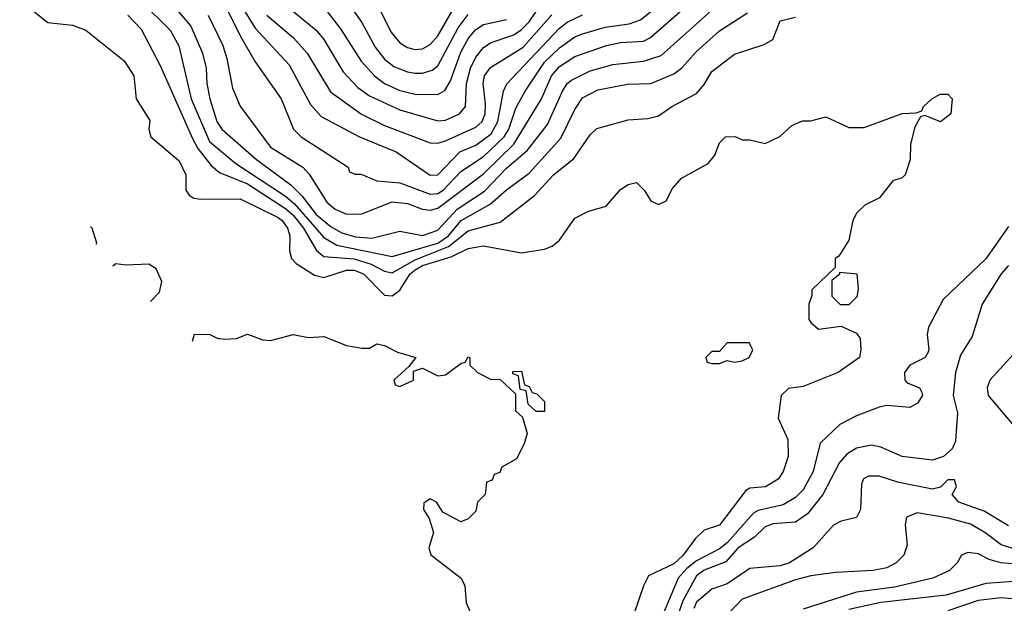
# Model space of a CAD drawing. Header units: inches. Extents: x 1793389 to 1900389, y 320802 to 470796.
# Tile 356 of 656: x 1830271 to 1832859, y 425464 to 426998. Entities that reach past the tile are written whole.
import ezdxf

# ---------------------------------------------------------------- set-up
doc = ezdxf.new("R2010")
doc.units = ezdxf.units.IN
doc.header["$MEASUREMENT"] = 0
doc.layers.add('B8432', color=7, linetype='Continuous')

msp = doc.modelspace()

# ---------------------------------------------------------------- linework, layer by layer
at = {"layer": 'B8432', "color": 2}
for points, elevation in [([(1830808, 427108), (1830890, 426975.3), (1830978.8, 426878.8), (1831034.9, 426774.9), (1831063.2, 426743.2), (1831164, 426690), (1831260.7, 426650), (1831350, 426588.7), (1831370, 426590.4), (1831427.8, 426650), (1831470, 426668), (1831510, 426697.7), (1831528, 426730), (1831542.6, 426810), (1831550.9, 426829.1), (1831690, 426975.2), (1831710, 426991.4), (1831750, 427010.2)], 282), ([(1831112.4, 427072.4), (1831170, 426990.6), (1831205.5, 426925.5), (1831230, 426894.4), (1831254.5, 426874.5), (1831290, 426860.3), (1831310, 426857.4), (1831330, 426857.4), (1831354.9, 426865.1), (1831370, 426876.4), (1831423.6, 426976.4), (1831450, 427011.6)], 298), ([(1831190, 427080.7), (1831246.1, 426966.1), (1831270, 426937.1), (1831290, 426924.9), (1831310, 426919.5), (1831330, 426921.3), (1831350, 426932.4), (1831370, 426954.9), (1831412, 427028)], 302), ([(1830271, 427050), (1830344.7, 426990), (1830410, 426983), (1830444.7, 426970), (1830545.5, 426890), (1830570.6, 426850), (1830577.3, 426790), (1830613.2, 426733.2), (1830610.8, 426710), (1830616, 426690), (1830690, 426626.8), (1830707.7, 426590), (1830707.3, 426550), (1830716.3, 426536.3), (1830728.5, 426528.5), (1830746.4, 426526.4), (1830850, 426527), (1830950, 426477.6), (1830961.1, 426470), (1830975.2, 426450), (1830981.1, 426430), (1830980.4, 426390), (1830984.9, 426370), (1830997.3, 426357.3), (1831046.1, 426326.1), (1831070, 426320.2), (1831130, 426339.7), (1831150, 426339.3), (1831174.6, 426330), (1831230, 426273.7), (1831250, 426271.8), (1831270, 426286.7), (1831297.4, 426330), (1831310, 426340.6), (1831330, 426351.9), (1831405.2, 426374.8), (1831450, 426396), (1831490, 426403.1), (1831590, 426384.9), (1831650, 426394.8), (1831670, 426402.8), (1831690, 426418), (1831730, 426476), (1831765.6, 426494.4), (1831812.7, 426507.3), (1831850, 426551.3), (1831870, 426564.7), (1831892, 426570), (1831912, 426550), (1831930, 426522), (1831950, 426512), (1831970, 426522), (1831986.3, 426553.7), (1832010, 426581), (1832080.2, 426619.8), (1832098, 426642), (1832110, 426674), (1832126, 426690), (1832151.1, 426691.1), (1832170, 426682), (1832190, 426682), (1832230, 426672), (1832268.9, 426691.1), (1832300.4, 426719.6), (1832328.4, 426731.6), (1832350, 426732), (1832390, 426742), (1832450, 426714), (1832490, 426714), (1832590, 426751.3), (1832627.3, 426752.7), (1832642, 426758), (1832646, 426770), (1832668, 426790), (1832690, 426802), (1832710, 426802), (1832722, 426790), (1832718, 426750), (1832690.9, 426729.1), (1832650, 426746), (1832638, 426742), (1832623.6, 426716.4), (1832612, 426670), (1832611.3, 426630), (1832598, 426590), (1832590, 426582), (1832566, 426574), (1832530.5, 426529.5), (1832492, 426510), (1832471.3, 426490), (1832461, 426470), (1832450, 426418), (1832423.6, 426376.4), (1832414, 426370), (1832414, 426346), (1832352.7, 426287.3), (1832352.7, 426272.7), (1832344.7, 426250), (1832344.7, 426210), (1832350, 426202), (1832370, 426184.7), (1832430, 426192), (1832470, 426174), (1832479.6, 426159.6), (1832482, 426130), (1832478, 426110), (1832422, 426070), (1832330, 426034), (1832291.3, 426028.7), (1832272, 426010), (1832264.7, 425950), (1832290, 425894), (1832290.5, 425850), (1832277.3, 425810), (1832264, 425790), (1832231.3, 425770), (1832190, 425766), (1832179.8, 425760.2), (1832110, 425669.4), (1832070, 425656), (1832046.6, 425633.4), (1832014.6, 425590), (1831990, 425567.4), (1831923.8, 425536.2), (1831910.3, 425510), (1831885.1, 425434.9)], 258), ([(1830590, 427045.7), (1830666.4, 426970), (1830688.9, 426928.9), (1830721.8, 426790), (1830770, 426677.4), (1830839.4, 426619.4), (1830970, 426533.8), (1830993.6, 426513.6), (1831070, 426424.9), (1831104.7, 426404.7), (1831250, 426375.5), (1831370, 426410.1), (1831397.8, 426430), (1831431.1, 426470), (1831507.5, 426512.5), (1831550, 426550.3), (1831610, 426594), (1831693.4, 426686.6), (1831730, 426762), (1831750, 426792.2), (1831790, 426813.4), (1831868, 426828), (1831930, 426830.4), (1831990, 426855.8), (1832010, 426870.4), (1832050, 426914), (1832110, 426968.4), (1832184, 427016)], 266), ([(1830813.8, 427030), (1830850, 426954.9), (1830890, 426887.3), (1830958.4, 426790), (1830990.3, 426710.3), (1831010.7, 426690), (1831134, 426610), (1831138, 426598), (1831151.6, 426591.6), (1831168.4, 426591.6), (1831210, 426574), (1831270, 426569), (1831350, 426538.8), (1831370, 426541.1), (1831384, 426550), (1831430, 426599), (1831490, 426638.2), (1831544.1, 426690), (1831556.2, 426710), (1831574.8, 426765.2), (1831599.1, 426810), (1831650, 426886), (1831690, 426924), (1831730, 426952.7), (1831750, 426960.9), (1831810, 426978.5), (1831872.8, 426987.2), (1831902.8, 426997.2), (1831970, 427052.4)], 278), ([(1830977.6, 427030), (1831050.4, 426970), (1831070, 426945.5), (1831121.1, 426861.1), (1831159.5, 426819.5), (1831190, 426797.4), (1831270, 426760.9), (1831370, 426732), (1831390, 426733.7), (1831426.6, 426750), (1831442.4, 426770), (1831445.6, 426830), (1831456.1, 426870), (1831470, 426899.3), (1831490, 426924.9), (1831510, 426937.4), (1831570, 426957.7), (1831589.1, 426970.9), (1831610, 426991.8), (1831650, 427052.6)], 290), ([(1830670, 427040.4), (1830720.6, 426980.6), (1830751.7, 426910), (1830761.1, 426870), (1830762.6, 426830), (1830770.4, 426789.6), (1830789, 426730), (1830802.4, 426710), (1830893.7, 426630), (1830983.8, 426563.8), (1831013.6, 426533.6), (1831050, 426486), (1831090, 426452.9), (1831117.6, 426437.6), (1831153.2, 426426.8), (1831196.4, 426423.6), (1831270, 426441.6), (1831330, 426430.4), (1831370, 426444.4), (1831420.4, 426499.6), (1831492.7, 426547.3), (1831550, 426607.7), (1831605.4, 426654.6), (1831657.8, 426722.2), (1831697.7, 426810), (1831709.8, 426830.2), (1831720.9, 426839.1), (1831770, 426863.6), (1831830, 426880.3), (1831910, 426888.9), (1831956.5, 426903.5), (1832097.6, 427030)], 270), ([(1830766.4, 427010), (1830804.9, 426930), (1830815.8, 426895.8), (1830830, 426818), (1830850, 426770.8), (1830930, 426662.4), (1831014.9, 426610), (1831032.1, 426592.1), (1831078, 426518), (1831099.7, 426499.7), (1831130, 426486.5), (1831170, 426487.4), (1831250, 426519), (1831290, 426514.9), (1831330, 426499.6), (1831350, 426497.3), (1831370, 426502.7), (1831490, 426592.7), (1831569.3, 426670.7), (1831642.6, 426790), (1831668.7, 426850), (1831690, 426874.3), (1831730, 426900.9), (1831813.2, 426930), (1831850, 426937.7), (1831910, 426941.7), (1831928.7, 426951.3), (1832018.7, 427030)], 274), ([(1831070, 427030.4), (1831113.9, 426973.9), (1831168.3, 426888.3), (1831203.1, 426850), (1831230, 426830.3), (1831270, 426811.6), (1831310, 426802.3), (1831370, 426801.3), (1831388.5, 426811.5), (1831403.1, 426836.9), (1831430, 426912.4), (1831450.6, 426949.4), (1831470, 426971.8), (1831490, 426984.9), (1831550, 426998.5)], 294), ([(1830554.9, 427010), (1830590, 426973), (1830639.2, 426879.2), (1830725.1, 426685.1), (1830739.4, 426659.4), (1830774.5, 426614.5), (1830795.9, 426595.9), (1830870, 426566.2), (1830970, 426501.4), (1830990, 426483.8), (1831016.6, 426450), (1831051, 426391), (1831070, 426375.6), (1831150, 426369.4), (1831194.9, 426354.9), (1831230, 426336.5), (1831250, 426332.7), (1831310, 426366.6), (1831398, 426402), (1831450, 426442.8), (1831534, 426466), (1831624.2, 426535.8), (1831673.6, 426590), (1831727.4, 426632.6), (1831770, 426694.8), (1831787.9, 426712.1), (1831870, 426734.9), (1831922, 426738), (1831950, 426744.9), (1831985.2, 426770), (1832050, 426803.8), (1832070, 426827.3), (1832090, 426861.6), (1832150, 426907.3), (1832227.3, 426932.7), (1832250, 426946), (1832270, 426994.8), (1832310, 427004.7)], 262), ([(1830920.3, 427010), (1830990.4, 426950), (1831026.7, 426910), (1831088.1, 426808.1), (1831169.2, 426749.2), (1831230, 426719.6), (1831350, 426673.7), (1831370, 426673.4), (1831390, 426679.6), (1831470, 426715.6), (1831486.6, 426730), (1831494, 426750), (1831495.5, 426775.5), (1831488.7, 426830), (1831492.6, 426850), (1831508.2, 426871.8), (1831594.3, 426925.7), (1831669.1, 427010.9)], 286), ([(1830472.2, 426406.5), (1830474, 426410), (1830461.2, 426450), (1830457.1, 426454.1)], 258), ([(1832870, 426454), (1832810, 426369.5), (1832698, 426262), (1832659.1, 426190), (1832655.5, 426170), (1832660.5, 426130), (1832657.6, 426122.4), (1832650.3, 426109.7), (1832610.6, 426090), (1832596.4, 426070), (1832597.1, 426050), (1832603.2, 426043.2), (1832636, 426030), (1832640.7, 426020.7), (1832644, 426010), (1832630.8, 425990), (1832610, 425978), (1832550, 425983.7), (1832530, 425979.5), (1832470, 425956.2), (1832426.4, 425933.6), (1832375.1, 425884.9), (1832356.5, 425810), (1832330, 425761.6), (1832310, 425742), (1832277.5, 425722.5), (1832212, 425708), (1832199.1, 425700.9), (1832130, 425622.8), (1832110, 425606.8), (1832050, 425575.8), (1832024.5, 425555.5), (1832001.3, 425530), (1831950.7, 425409.3)], 262), ([(1830524, 426356), (1830515.9, 426349.8)], 258), ([(1830614.5, 426257.2), (1830638, 426282), (1830644.5, 426310), (1830630, 426342.7), (1830610, 426355.1), (1830550, 426352.7), (1830524, 426356)], 258), ([(1832870, 426351.6), (1832850, 426329.5), (1832800.3, 426250), (1832774.6, 426165.4), (1832743.8, 426116.2), (1832730.3, 426070), (1832724.4, 426010), (1832735.9, 425964.1), (1832730.7, 425890), (1832722, 425870), (1832699.1, 425850), (1832670, 425839.7), (1832590, 425849.6), (1832534.1, 425874.2), (1832510, 425879.6), (1832470, 425871.6), (1832444.5, 425855.5), (1832425.7, 425834.3), (1832382, 425750), (1832341, 425699), (1832310, 425676.9), (1832250, 425673.1), (1832230, 425665.1), (1832202.2, 425637.8), (1832159, 425610), (1832126.9, 425573.1), (1832070, 425550.7), (1832050, 425535.6), (1832013.5, 425470), (1831992.9, 425410)], 266), ([(1830725.1, 426153), (1830730, 426171), (1830770.5, 426170.5), (1830790, 426161), (1830810, 426158), (1830840.4, 426159.6), (1830870, 426171), (1830910, 426156), (1830930, 426154.8), (1830990, 426170.6), (1831030, 426162.8), (1831070, 426164.7), (1831130, 426141), (1831170, 426134), (1831190, 426134.8), (1831210, 426146), (1831230, 426141), (1831263.5, 426123.5), (1831312, 426110), (1831294, 426086), (1831254, 426050), (1831258, 426038), (1831270, 426034), (1831306, 426050), (1831306, 426074), (1831330, 426082), (1831370, 426062), (1831390, 426064.7), (1831430, 426094), (1831442, 426098), (1831450, 426112), (1831454, 426110), (1831454, 426090), (1831474, 426070), (1831510, 426052), (1831532.7, 426052.7), (1831574, 426014), (1831574, 425970), (1831592.7, 425952.7), (1831604.7, 425910), (1831596.9, 425883.1), (1831576.9, 425843.1), (1831538, 425822), (1831532.7, 425807.3), (1831518, 425802), (1831512.7, 425787.3), (1831498, 425782), (1831494, 425750), (1831474, 425730), (1831470, 425706), (1831450, 425686), (1831430, 425678), (1831383.1, 425703.1), (1831366, 425730), (1831350, 425738), (1831332.7, 425727.3), (1831332, 425710), (1831346.8, 425686.8), (1831358.8, 425650), (1831346, 425610), (1831351.1, 425591.1), (1831431, 425530), (1831441, 425510), (1831444.7, 425464.7), (1831456.9, 425436.9)], 254), ([(1832882, 426118), (1832820.7, 426050), (1832813.4, 426030), (1832816.3, 426010), (1832884, 425930)], 270), ([(1832870, 425667.3), (1832806.1, 425706.1), (1832739.3, 425730), (1832721.2, 425750), (1832732.7, 425770), (1832728, 425788), (1832710, 425788.7), (1832690.7, 425769.3), (1832670, 425764.2), (1832581.1, 425781.1), (1832530, 425797.6), (1832501.7, 425798.3), (1832488.8, 425791.2), (1832483.4, 425776.6), (1832480.7, 425710), (1832470, 425689), (1832430, 425679.3), (1832410, 425669.3), (1832356.3, 425610), (1832294, 425570), (1832270, 425562), (1832190, 425555.1), (1832130, 425514.7), (1832090, 425500.9), (1832050, 425466.6), (1832042.7, 425450)], 270), ([(1832890, 425604.8), (1832850, 425617.3), (1832807.6, 425650), (1832770, 425672), (1832712.4, 425687.6), (1832630, 425701.2), (1832602, 425690), (1832598, 425670), (1832603.5, 425616.5), (1832594.8, 425590), (1832574.8, 425570), (1832550, 425557), (1832514, 425550), (1832414.9, 425545.1), (1832350, 425535.8), (1832310, 425525.4), (1832170, 425474.3), (1832070.3, 425370)], 274), ([(1832910, 425564.8), (1832849.8, 425569.8), (1832818.8, 425578.8), (1832790, 425594), (1832763, 425597), (1832746, 425590), (1832734.8, 425570), (1832714.8, 425550), (1832671, 425530), (1832570, 425506), (1832470, 425493.3), (1832330, 425448.2)], 278), ([(1832970, 425527.3), (1832810, 425515.6), (1832705.6, 425485.6), (1832533.9, 425466.1), (1832450, 425447.2)], 282), ([(1833030, 425447.1), (1832985.6, 425465.6), (1832850, 425478.5), (1832790, 425470.8), (1832710, 425444.1)], 286)]:
    msp.add_lwpolyline(points, dxfattribs=dict(at, elevation=elevation))
for points, elevation in [([(1832450, 426248), (1832428.4, 426248.4), (1832406, 426270), (1832406, 426314), (1832426, 426330), (1832426, 426334), (1832471.3, 426330), (1832474.8, 426290), (1832470.7, 426269.3)], 258), ([(1832188, 426148), (1832130, 426148), (1832110, 426126), (1832090, 426126), (1832074, 426110), (1832078, 426098), (1832090, 426094), (1832110, 426094), (1832130, 426102), (1832150, 426098), (1832170, 426101), (1832188, 426110), (1832198, 426130)], 258), ([(1831628, 425968), (1831607.3, 425987.3), (1831602, 426022), (1831586, 426026), (1831582, 426062), (1831567.3, 426067.3), (1831567.3, 426072.7), (1831590, 426074), (1831598, 426038), (1831610, 426034), (1831618, 426018), (1831630, 426014), (1831650, 425994), (1831650, 425968)], 254)]:
    msp.add_lwpolyline(points, close=True, dxfattribs=dict(at, elevation=elevation))

doc.saveas('drawing.dxf')
